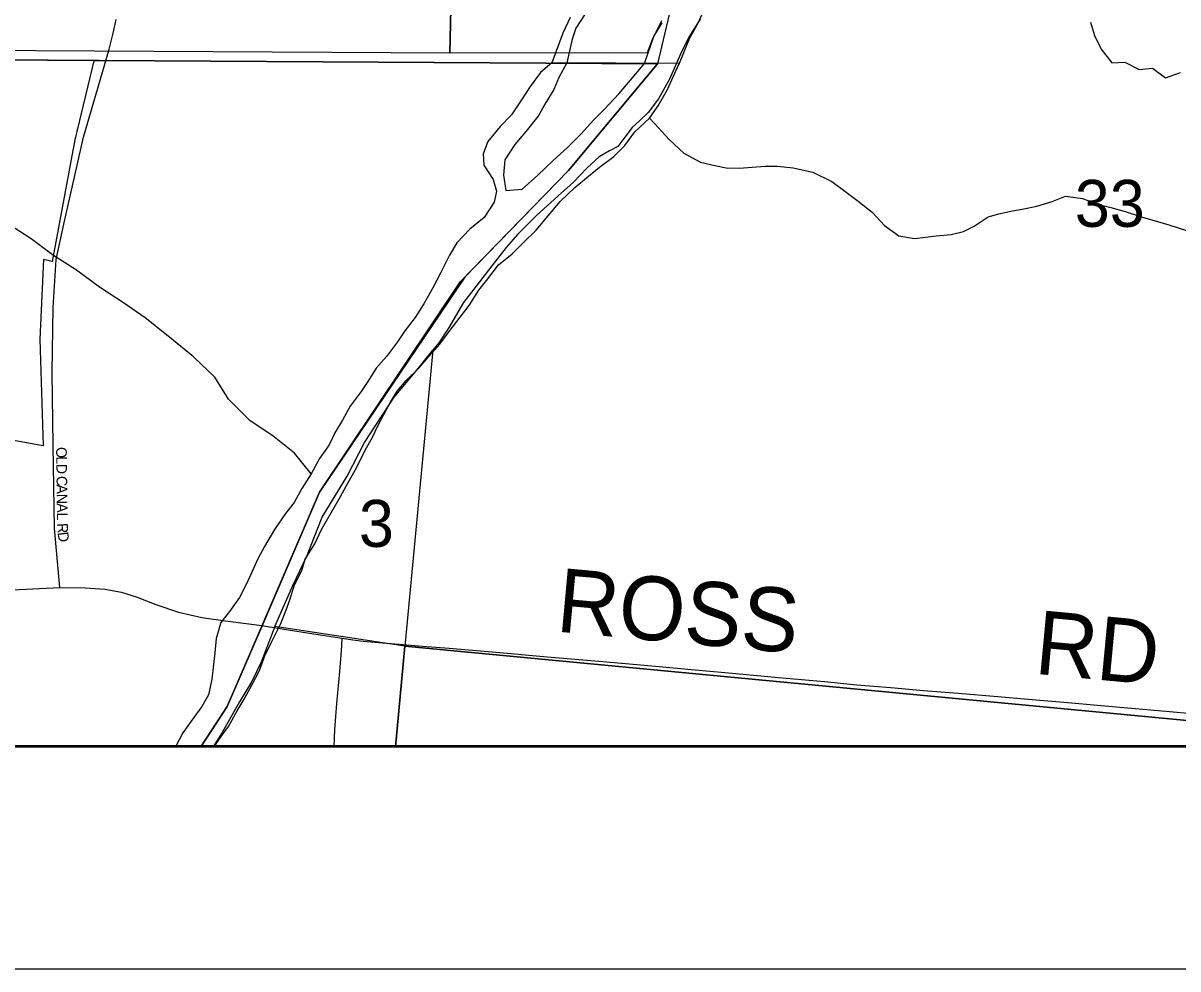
# Model space of a CAD drawing. Extents: x 0 to 680, y 0 to 440.
# Drawn here: x 518.1 to 536.23, y 173.86 to 188.7 of the extents above; entities that cross this region are included whole.
import ezdxf

# ---------------------------------------------------------------- set-up
doc = ezdxf.new("R2010")
doc.units = 0
for name, color, linetype in [('GM_X_Adjacent_County', 7, 'Continuous'), ('GM_X_City_Street', 7, 'Continuous'), ('GM_X_City_Street_Text', 7, 'Continuous'), ('GM_X_Corporation', 7, 'Continuous'), ('GM_X_County', 7, 'Continuous'), ('GM_X_County_Road', 7, 'Continuous'), ('GM_X_County_Road_Text', 7, 'Continuous'), ('GM_X_Major_River', 7, 'Continuous'), ('GM_X_Minor_River', 7, 'Continuous'), ('GM_X_Section', 7, 'Continuous'), ('GM_X_Section_Text', 7, 'Continuous'), ('GM_X_Township', 7, 'Continuous'), ('SH_Data', 7, 'Continuous'), ('SH_Text', 7, 'Continuous')]:
    doc.layers.add(name, color=color, linetype=linetype)

msp = doc.modelspace()

# ---------------------------------------------------------------- linework, layer by layer
at = {"layer": 'GM_X_Adjacent_County'}
for points in [[(345.039, 177.346), (520.893, 177.346), (521.309, 177.976), (521.849, 179.233), (522.757, 181.343), (525.036, 184.716), (526.665, 186.39), (528.059, 188.064), (519.299, 188.118), (512.018, 188.164), (499.168, 188.244), (489.489, 188.304), (462.863, 188.461), (453.715, 188.46)], [(453.715, 188.46), (462.863, 188.461), (489.489, 188.304), (499.168, 188.244), (512.018, 188.164), (519.299, 188.118), (528.059, 188.064), (526.665, 186.39), (525.036, 184.716), (522.757, 181.343), (521.849, 179.233), (521.309, 177.976), (520.893, 177.346), (583.052, 177.346)]]:
    msp.add_lwpolyline(points, dxfattribs=at)
at = {"layer": 'GM_X_City_Street'}
for points in [[(518.679, 179.845), (518.6, 180.775), (518.579, 182.08), (518.562, 183.217), (518.576, 184.24), (518.624, 184.995), (518.742, 185.548), (519.051, 186.914), (519.451, 188.274)], [(509.973, 181.432), (509.973, 181.432), (510.151, 181.472), (510.265, 181.483), (510.375, 181.475), (511.736, 181.155), (512.56, 180.962), (514.184, 180.523), (514.853, 180.333), (516.511, 179.857), (517.024, 179.803), (517.509, 179.789), (518.679, 179.845), (519.079, 179.84), (519.388, 179.817), (519.648, 179.774), (519.895, 179.695), (520.19, 179.579), (520.544, 179.46), (520.912, 179.375), (521.318, 179.318), (521.853, 179.247)]]:
    msp.add_lwpolyline(points, dxfattribs=at)
at = {"layer": 'GM_X_Corporation'}
msp.add_lwpolyline([(505.827, 177.346), (520.893, 177.346), (521.309, 177.976), (521.674, 178.825), (522.757, 181.343), (524.967, 184.647), (526.665, 186.39), (528.059, 188.064), (519.217, 188.112), (518.917, 186.869), (518.56, 184.964), (518.427, 184.992), (518.37, 183.741), (518.421, 182.068), (516.304, 182.451)], dxfattribs=at)
msp.add_lwpolyline([(505.827, 177.346), (520.893, 177.346), (521.309, 177.976), (521.674, 178.825), (522.757, 181.343), (524.967, 184.647), (526.665, 186.39), (528.059, 188.064), (519.217, 188.112), (518.917, 186.869), (518.56, 184.964), (518.427, 184.992), (518.37, 183.741), (518.421, 182.068), (516.304, 182.451)], dxfattribs=at)
at = {"layer": 'GM_X_County'}
for points in [[(345.039, 177.346), (520.893, 177.346), (521.309, 177.976), (521.849, 179.233), (522.757, 181.343), (525.036, 184.716), (526.665, 186.39), (528.059, 188.064), (519.299, 188.118), (512.018, 188.164), (499.168, 188.244), (489.489, 188.304), (462.863, 188.461), (453.715, 188.46)], [(453.715, 188.46), (462.863, 188.461), (489.489, 188.304), (499.168, 188.244), (512.018, 188.164), (519.299, 188.118), (528.059, 188.064), (526.665, 186.39), (525.036, 184.716), (522.757, 181.343), (521.849, 179.233), (521.309, 177.976), (520.893, 177.346), (583.052, 177.346)]]:
    msp.add_lwpolyline(points, dxfattribs=at)
at = {"layer": 'GM_X_County_Road'}
for points in [[(519.451, 188.274), (519.518, 188.546), (519.55, 188.684), (519.567, 188.758)], [(521.853, 179.247), (522.266, 179.181), (522.737, 179.105), (523.111, 179.048)], [(522.984, 177.346), (522.997, 177.618), (523.031, 178.026), (523.073, 178.528), (523.097, 178.79), (523.105, 178.931), (523.111, 179.048)], [(523.111, 179.048), (523.278, 179.024), (523.443, 179.005), (523.625, 178.986), (523.807, 178.97), (524.009, 178.954), (524.374, 178.926), (524.792, 178.894), (525.588, 178.826), (526.329, 178.758), (527.202, 178.683), (528.031, 178.61), (528.653, 178.552), (529.23, 178.499), (529.962, 178.434), (530.68, 178.371), (531.191, 178.319), (531.721, 178.274), (532.237, 178.23), (532.781, 178.187), (533.399, 178.134), (533.999, 178.082), (534.5, 178.04), (535.259, 177.973), (535.918, 177.913), (538.034, 177.725)]]:
    msp.add_lwpolyline(points, dxfattribs=at)
at = {"layer": 'GM_X_Major_River'}
for p, q in [((528.403, 188.069), (526.403, 188.08)), ((527.857, 188.068), (526.64, 188.077))]:
    msp.add_line(p, q, dxfattribs=at)
for points in [[(526.924, 188.849), (526.781, 188.623), (526.719, 188.45), (526.64, 188.077)], [(528.404, 188.073), (528.57, 188.474), (528.679, 188.667), (528.775, 188.873)], [(526.689, 188.791), (526.573, 188.545), (526.401, 188.079)], [(527.857, 188.068), (528.002, 188.494), (528.132, 188.707)], [(526.403, 188.08), (526.226, 187.928), (526.062, 187.71), (525.925, 187.498), (525.768, 187.266), (525.591, 187.081), (525.4, 186.844), (525.323, 186.651), (525.334, 186.476), (525.484, 186.247), (525.534, 186.065), (525.498, 185.892), (525.341, 185.653), (525.117, 185.469), (524.913, 185.252), (524.796, 185.06), (524.658, 184.787), (524.534, 184.549), (524.396, 184.297), (524.259, 184.085), (524.095, 183.873), (523.978, 183.701), (523.807, 183.47), (523.644, 183.285), (523.527, 183.093), (523.411, 182.921), (523.24, 182.689), (523.116, 182.47), (522.999, 182.271), (522.909, 182.085), (522.759, 181.867), (522.628, 181.628), (522.477, 181.397), (522.36, 181.178), (522.223, 181.006), (522.052, 180.754), (521.894, 180.489), (521.791, 180.297), (521.673, 180.038), (521.59, 179.859), (521.5, 179.686), (521.343, 179.468), (521.206, 179.296), (521.135, 179.043), (521.112, 178.822), (521.095, 178.635), (521.065, 178.408), (521.014, 178.162), (520.911, 177.976), (520.74, 177.745), (520.61, 177.566), (520.499, 177.346)], [(526.401, 188.079), (526.226, 187.928), (526.062, 187.71), (525.925, 187.498), (525.768, 187.266), (525.591, 187.081), (525.4, 186.844), (525.323, 186.651), (525.334, 186.476), (525.484, 186.247), (525.534, 186.065), (525.498, 185.892), (525.341, 185.653), (525.117, 185.469), (524.913, 185.252), (524.796, 185.06), (524.658, 184.787), (524.534, 184.549), (524.396, 184.297), (524.259, 184.085), (524.095, 183.873), (523.978, 183.701), (523.807, 183.47), (523.644, 183.285), (523.527, 183.093), (523.411, 182.921), (523.24, 182.689), (523.116, 182.47), (522.999, 182.271), (522.909, 182.085), (522.759, 181.867), (522.628, 181.628), (522.477, 181.397), (522.36, 181.178), (522.223, 181.006), (522.052, 180.754), (521.894, 180.489), (521.791, 180.297), (521.673, 180.038), (521.59, 179.859), (521.5, 179.686), (521.343, 179.468), (521.206, 179.296), (521.135, 179.043), (521.112, 178.822), (521.095, 178.635), (521.065, 178.408), (521.014, 178.162), (520.911, 177.976), (520.74, 177.745), (520.61, 177.566), (520.499, 177.346)], [(521.101, 177.346), (521.198, 177.483), (521.328, 177.661), (521.465, 177.907), (521.575, 178.092), (521.699, 178.324), (521.816, 178.543), (521.9, 178.77), (522.004, 178.989), (522.149, 179.281), (522.226, 179.48), (522.289, 179.653), (522.366, 179.886), (522.477, 180.112), (522.533, 180.292), (522.684, 180.53), (522.788, 180.756), (522.946, 181.028), (523.084, 181.273), (523.208, 181.492), (523.338, 181.724), (523.47, 181.989), (523.587, 182.202), (523.67, 182.381), (523.766, 182.56), (523.87, 182.752), (523.973, 182.925), (524.116, 183.096), (524.313, 183.287), (524.47, 183.472), (524.647, 183.663), (524.777, 183.842), (524.913, 184.02), (525.105, 184.272), (525.256, 184.51), (525.399, 184.689), (525.563, 184.907), (525.78, 185.084), (525.95, 185.255), (526.154, 185.453), (526.372, 185.71), (526.535, 185.902), (526.766, 186.125), (526.976, 186.303), (527.153, 186.44), (527.376, 186.611), (527.546, 186.782), (527.703, 186.994), (527.934, 187.211), (528.071, 187.403), (528.216, 187.661), (528.306, 187.861), (528.404, 188.073)], [(521.101, 177.346), (521.198, 177.483), (521.328, 177.661), (521.465, 177.907), (521.575, 178.092), (521.699, 178.324), (521.816, 178.543), (521.9, 178.77), (522.004, 178.989), (522.149, 179.281), (522.226, 179.48), (522.289, 179.653), (522.366, 179.886), (522.477, 180.112), (522.533, 180.292), (522.684, 180.53), (522.788, 180.756), (522.946, 181.028), (523.084, 181.273), (523.208, 181.492), (523.338, 181.724), (523.47, 181.989), (523.587, 182.202), (523.67, 182.381), (523.766, 182.56), (523.87, 182.752), (523.973, 182.925), (524.116, 183.096), (524.313, 183.287), (524.47, 183.472), (524.647, 183.663), (524.777, 183.842), (524.913, 184.02), (525.105, 184.272), (525.256, 184.51), (525.399, 184.689), (525.563, 184.907), (525.78, 185.084), (525.95, 185.255), (526.154, 185.453), (526.372, 185.71), (526.535, 185.902), (526.766, 186.125), (526.976, 186.303), (527.153, 186.44), (527.376, 186.611), (527.546, 186.782), (527.703, 186.994), (527.934, 187.211), (528.071, 187.403), (528.216, 187.661), (528.306, 187.861), (528.403, 188.069)], [(526.64, 188.077), (526.513, 187.85), (526.436, 187.663), (526.292, 187.431), (526.196, 187.259), (526.018, 187.034), (525.82, 186.797), (525.663, 186.558), (525.645, 186.318), (525.682, 186.076), (525.936, 186.099), (526.181, 186.316), (526.425, 186.546), (526.649, 186.75), (526.86, 186.96), (527.057, 187.178), (527.234, 187.356), (527.452, 187.593), (527.636, 187.805), (527.857, 188.068)], [(526.64, 188.077), (526.513, 187.85), (526.436, 187.663), (526.292, 187.431), (526.196, 187.259), (526.018, 187.034), (525.82, 186.797), (525.663, 186.558), (525.645, 186.318), (525.682, 186.076), (525.936, 186.099), (526.181, 186.316), (526.425, 186.546), (526.649, 186.75), (526.86, 186.96), (527.057, 187.178), (527.234, 187.356), (527.452, 187.593), (527.636, 187.805), (527.857, 188.068)]]:
    msp.add_lwpolyline(points, dxfattribs=at)
at = {"layer": 'GM_X_Minor_River'}
for points in [[(534.855, 188.719), (534.919, 188.511), (535.024, 188.296), (535.188, 188.08), (535.396, 188.09), (535.621, 187.974), (535.829, 187.998), (536.034, 187.842), (536.269, 187.926)], [(527.934, 187.211), (528.013, 187.129), (528.25, 186.872), (528.475, 186.662), (528.734, 186.518), (528.96, 186.468), (529.14, 186.433), (529.341, 186.424), (529.548, 186.441), (529.749, 186.459), (529.943, 186.457), (530.19, 186.434), (530.496, 186.363), (530.795, 186.219), (531.02, 186.049), (531.212, 185.906), (531.431, 185.736), (531.622, 185.526), (531.847, 185.363), (532.094, 185.32), (532.268, 185.344), (532.436, 185.362), (532.67, 185.386), (532.864, 185.431), (533.032, 185.516), (533.248, 185.66), (533.415, 185.712), (533.63, 185.756), (533.811, 185.788), (534.012, 185.832), (534.253, 185.903), (534.461, 185.987), (534.728, 185.95), (534.968, 185.861), (535.174, 185.811), (535.401, 185.748), (535.674, 185.658), (535.907, 185.588), (536.087, 185.539), (536.36, 185.449)], [(522.628, 181.628), (522.366, 181.952), (522.024, 182.227), (521.669, 182.462), (521.327, 182.803), (521.113, 183.145), (520.778, 183.466), (520.409, 183.768), (520.021, 184.076), (519.679, 184.311), (519.304, 184.559), (518.942, 184.827), (518.567, 185.068), (518.231, 185.316), (517.89, 185.537)]]:
    msp.add_lwpolyline(points, dxfattribs=at)
at = {"layer": 'GM_X_Section'}
for points in [[(507.335, 206.149), (525.203, 206.122), (524.801, 188.232), (507.142, 188.331)], [(522.056, 179.235), (522.339, 179.876), (522.557, 180.334), (522.797, 180.947), (523.192, 181.592), (523.462, 182.122), (523.93, 182.83), (524.284, 183.256), (524.533, 183.568), (524.093, 178.924)], [(521.088, 177.346), (523.948, 177.346), (524.093, 178.924), (522.056, 179.235), (521.839, 178.672), (521.693, 178.368), (521.5, 178.051), (521.231, 177.569)], [(523.948, 177.346), (540.72, 177.346), (524.093, 178.924)]]:
    msp.add_lwpolyline(points, close=True, dxfattribs=at)
for points in [[(528.121, 188.74), (527.989, 188.469), (527.897, 188.234), (524.801, 188.232), (525.203, 206.122)], [(528.736, 188.775), (528.564, 188.498), (528.439, 188.254), (528.251, 187.823), (528.078, 187.513), (527.914, 187.302), (527.771, 187.165), (527.663, 187.067), (527.519, 186.869), (527.437, 186.764), (527.309, 186.699), (527.147, 186.602), (526.957, 186.432), (526.739, 186.203), (526.555, 186.039), (526.162, 185.686), (525.869, 185.392), (525.685, 185.181), (525.459, 184.892), (525.213, 184.576), (525.015, 184.319), (524.78, 183.917), (524.629, 183.686), (524.533, 183.568), (524.093, 178.924), (540.72, 177.346)]]:
    msp.add_lwpolyline(points, dxfattribs=at)
at = {"layer": 'GM_X_Township'}
for points in [[(533.471, 198.118), (532.94, 197.455), (532.432, 197.039), (532.004, 196.511), (531.872, 196.229), (531.801, 195.956), (531.684, 195.267), (531.535, 194.653), (531.404, 193.935), (531.204, 193.029), (531.051, 192.616), (530.86, 192.35), (530.194, 191.616), (529.903, 191.405), (529.754, 191.246), (529.234, 190.483), (528.682, 189.774), (528.47, 189.442), (528.312, 189.129), (528.059, 188.064), (519.299, 188.118), (512.018, 188.164)], [(528.312, 189.129), (528.059, 188.064), (526.665, 186.39), (525.036, 184.716), (522.757, 181.343), (521.849, 179.233), (521.309, 177.976), (520.893, 177.346), (583.052, 177.346)], [(397.702, 177.346), (520.893, 177.346), (521.309, 177.976), (521.849, 179.233), (522.757, 181.343), (525.036, 184.716), (526.665, 186.39), (528.059, 188.064), (519.299, 188.118), (512.018, 188.164), (499.168, 188.244), (489.489, 188.304), (462.863, 188.461), (453.715, 188.46)]]:
    msp.add_lwpolyline(points, dxfattribs=at)
at = {"layer": 'SH_Data'}
for p, q in [((345.039, 177.359), (583.039, 177.359)), ((341.539, 173.859), (586.539, 173.859))]:
    msp.add_line(p, q, dxfattribs=at)
at = {"layer": 'SH_Text'}
for points in [[(345.039, 415.359), (583.039, 415.359), (583.039, 177.359), (345.039, 177.359)], [(345.039, 415.359), (345.039, 177.359), (583.038, 177.359), (583.038, 415.359)]]:
    msp.add_lwpolyline(points, close=True, dxfattribs=at)

# ---------------------------------------------------------------- texts
at = {"layer": 'GM_X_City_Street_Text'}
for s, rotation, p in [('O', 270.6776, (518.623, 182.049)), ('L', 270.683, (518.625, 181.903)), ('D', 270.6912, (518.626, 181.785)), ('C', 270.6709, (518.629, 181.594)), ('A', 270.6912, (518.63, 181.462)), ('N', 270.6776, (518.632, 181.315)), ('A', 270.6776, (518.634, 181.168)), ('L', 270.683, (518.635, 181.021)), ('R', 273.3065, (518.638, 180.851)), ('D', 277.0177, (518.646, 180.708))]:
    msp.add_text(s, height=0.167, rotation=rotation, dxfattribs=at).set_placement(p)
at = {"layer": 'GM_X_County_Road_Text'}
for s, rotation, p in [('ROSS', 354.7755, (526.453, 179.155)), ('RD', 354.6263, (533.96, 178.493))]:
    msp.add_text(s, height=1.0014, rotation=rotation, dxfattribs=at).set_placement(p)
at = {"layer": 'GM_X_Section_Text'}
for s, height, p in [('33', 0.7377, (534.61, 185.505)), ('3', 0.738, (523.375, 180.482))]:
    msp.add_text(s, height=height, rotation=0, dxfattribs=at).set_placement(p)

doc.saveas('drawing.dxf')
